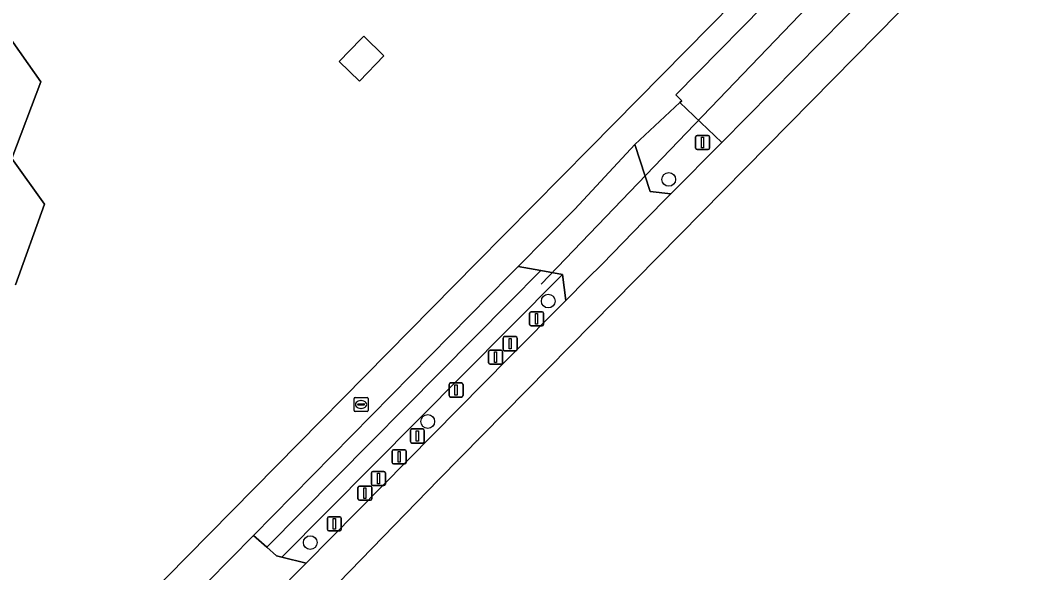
# Model space of a CAD drawing. Extents: x 162184 to 163154, y 385507 to 386516.
# Drawn here: x 162965.2 to 163037.1, y 386282.9 to 386322.1 of the extents above; entities that cross this region are included whole.
import ezdxf

# ---------------------------------------------------------------- set-up
doc = ezdxf.new("R2010")
doc.units = 0
for name, color, linetype in [('IMGEO_Afsluitpaal', 7, 'Continuous'), ('IMGEO_Boom', 7, 'Continuous'), ('IMGEO_Brandkraan', 7, 'Continuous'), ('IMGEO_Duiker', 7, 'Continuous'), ('IMGEO_Erf', 7, 'Continuous'), ('IMGEO_Groenvoorziening', 7, 'Continuous'), ('IMGEO_Lichtmast', 7, 'Continuous'), ('IMGEO_Pand', 7, 'Continuous'), ('IMGEO_Parkeervlak_halfverhard', 7, 'Continuous'), ('IMGEO_Rijbaan_lokaal_open', 7, 'Continuous'), ('IMGEO_Voetpad_open', 7, 'Continuous'), ('IMGEO_Waterloop', 7, 'Continuous')]:
    doc.layers.add(name, color=color, linetype=linetype)

msp = doc.modelspace()

# ---------------------------------------------------------------- linework, layer by layer
at = {"layer": 'IMGEO_Afsluitpaal'}
for p, q in [((163001.448, 386300.502), (163001.448, 386301.302)), ((163001.448, 386301.302), (163001.448, 386300.502)), ((163001.548, 386301.402), (163002.338, 386301.402)), ((163002.338, 386301.402), (163001.548, 386301.402)), ((163002.438, 386301.302), (163002.438, 386300.502)), ((163002.438, 386300.502), (163002.438, 386301.302)), ((163002.338, 386300.402), (163001.548, 386300.402)), ((163001.548, 386300.402), (163002.338, 386300.402)), ((162999.569, 386298.733), (162999.569, 386299.533)), ((162999.569, 386299.533), (162999.569, 386298.733)), ((162999.669, 386299.633), (163000.459, 386299.633)), ((163000.459, 386299.633), (162999.669, 386299.633)), ((163000.559, 386299.533), (163000.559, 386298.733)), ((163000.559, 386298.733), (163000.559, 386299.533)), ((162998.537, 386297.775), (162998.537, 386298.575)), ((162998.537, 386298.575), (162998.537, 386297.775)), ((162998.637, 386298.675), (162999.427, 386298.675)), ((162999.427, 386298.675), (162998.637, 386298.675)), ((162999.527, 386298.575), (162999.527, 386297.775)), ((162999.527, 386297.775), (162999.527, 386298.575)), ((163000.459, 386298.633), (162999.669, 386298.633)), ((162999.669, 386298.633), (163000.459, 386298.633)), ((162999.427, 386297.675), (162998.637, 386297.675)), ((162998.637, 386297.675), (162999.427, 386297.675)), ((162992.972, 386292.173), (162992.972, 386292.973)), ((162992.972, 386292.973), (162992.972, 386292.173)), ((162993.072, 386293.073), (162993.862, 386293.073)), ((162993.862, 386293.073), (162993.072, 386293.073)), ((162993.962, 386292.973), (162993.962, 386292.173)), ((162993.962, 386292.173), (162993.962, 386292.973)), ((162991.782, 386291.599), (162992.572, 386291.599)), ((162992.572, 386291.599), (162991.782, 386291.599)), ((162993.862, 386292.073), (162993.072, 386292.073)), ((162993.072, 386292.073), (162993.862, 386292.073)), ((162991.682, 386290.699), (162991.682, 386291.499)), ((162991.682, 386291.499), (162991.682, 386290.699)), ((162992.672, 386291.499), (162992.672, 386290.699)), ((162992.672, 386290.699), (162992.672, 386291.499)), ((162992.572, 386290.599), (162991.782, 386290.599)), ((162991.782, 386290.599), (162992.572, 386290.599)), ((162990.208, 386289.151), (162990.208, 386289.951)), ((162990.208, 386289.951), (162990.208, 386289.151)), ((162990.308, 386290.051), (162991.098, 386290.051)), ((162991.098, 386290.051), (162990.308, 386290.051)), ((162991.198, 386289.951), (162991.198, 386289.151)), ((162991.198, 386289.151), (162991.198, 386289.951)), ((162989.249, 386288.119), (162989.249, 386288.919)), ((162989.249, 386288.919), (162989.249, 386288.119)), ((162989.349, 386289.019), (162990.139, 386289.019)), ((162990.139, 386289.019), (162989.349, 386289.019)), ((162990.239, 386288.919), (162990.239, 386288.119)), ((162990.239, 386288.119), (162990.239, 386288.919)), ((162991.098, 386289.051), (162990.308, 386289.051)), ((162990.308, 386289.051), (162991.098, 386289.051)), ((162990.139, 386288.019), (162989.349, 386288.019)), ((162989.349, 386288.019), (162990.139, 386288.019)), ((162987.075, 386285.944), (162987.075, 386286.744)), ((162987.075, 386286.744), (162987.075, 386285.944)), ((162987.175, 386286.844), (162987.965, 386286.844)), ((162987.965, 386286.844), (162987.175, 386286.844)), ((162988.065, 386286.744), (162988.065, 386285.944)), ((162988.065, 386285.944), (162988.065, 386286.744)), ((162987.965, 386285.844), (162987.175, 386285.844)), ((162987.175, 386285.844), (162987.965, 386285.844))]:
    msp.add_line(p, q, dxfattribs=at)
for points in [[(163001.868, 386301.277), (163002.018, 386301.277), (163002.018, 386300.527), (163001.868, 386300.527), (163001.868, 386301.277)], [(162999.989, 386299.508), (163000.139, 386299.508), (163000.139, 386298.758), (162999.989, 386298.758), (162999.989, 386299.508)], [(162998.957, 386298.55), (162999.107, 386298.55), (162999.107, 386297.8), (162998.957, 386297.8), (162998.957, 386298.55)], [(162993.392, 386292.948), (162993.542, 386292.948), (162993.542, 386292.198), (162993.392, 386292.198), (162993.392, 386292.948)], [(162992.102, 386291.474), (162992.252, 386291.474), (162992.252, 386290.724), (162992.102, 386290.724), (162992.102, 386291.474)], [(162990.628, 386289.926), (162990.778, 386289.926), (162990.778, 386289.176), (162990.628, 386289.176), (162990.628, 386289.926)], [(162989.669, 386288.894), (162989.819, 386288.894), (162989.819, 386288.144), (162989.669, 386288.144), (162989.669, 386288.894)], [(162987.495, 386286.719), (162987.645, 386286.719), (162987.645, 386285.969), (162987.495, 386285.969), (162987.495, 386286.719)]]:
    msp.add_lwpolyline(points, dxfattribs=at)
for centre, start, end in [((163001.548, 386301.302), 90, 180), ((163001.548, 386301.302), 90, 180), ((163002.338, 386301.302), 0, 90), ((163002.338, 386301.302), 360, 90), ((163001.548, 386300.502), 180, 270), ((163001.548, 386300.502), 180, 270), ((163002.338, 386300.502), 270, 0), ((163002.338, 386300.502), 270, 0), ((162999.669, 386299.533), 90, 180), ((162999.669, 386299.533), 90, 180), ((163000.459, 386299.533), 0, 90), ((163000.459, 386299.533), 360, 90), ((162999.669, 386298.733), 180, 270), ((162999.669, 386298.733), 180, 270), ((163000.459, 386298.733), 270, 0), ((163000.459, 386298.733), 270, 0), ((162998.637, 386298.575), 90, 180), ((162998.637, 386298.575), 90, 180), ((162999.427, 386298.575), 0, 90), ((162999.427, 386298.575), 360, 90), ((162998.637, 386297.775), 180, 270), ((162998.637, 386297.775), 180, 270), ((162999.427, 386297.775), 270, 0), ((162999.427, 386297.775), 270, 0), ((162993.072, 386292.973), 90, 180), ((162993.072, 386292.973), 90, 180), ((162993.862, 386292.973), 0, 90), ((162993.862, 386292.973), 360, 90), ((162991.782, 386291.499), 90, 180), ((162991.782, 386291.499), 90, 180), ((162992.572, 386291.499), 0, 90), ((162992.572, 386291.499), 360, 90), ((162993.072, 386292.173), 180, 270), ((162993.072, 386292.173), 180, 270), ((162993.862, 386292.173), 270, 0), ((162993.862, 386292.173), 270, 0), ((162991.782, 386290.699), 180, 270), ((162991.782, 386290.699), 180, 270), ((162992.572, 386290.699), 270, 0), ((162992.572, 386290.699), 270, 0), ((162990.308, 386289.951), 90, 180), ((162990.308, 386289.951), 90, 180), ((162991.098, 386289.951), 0, 90), ((162991.098, 386289.951), 360, 90), ((162989.349, 386288.919), 90, 180), ((162989.349, 386288.919), 90, 180), ((162990.139, 386288.919), 0, 90), ((162990.139, 386288.919), 360, 90), ((162990.308, 386289.151), 180, 270), ((162990.308, 386289.151), 180, 270), ((162991.098, 386289.151), 270, 0), ((162991.098, 386289.151), 270, 0), ((162989.349, 386288.119), 180, 270), ((162989.349, 386288.119), 180, 270), ((162990.139, 386288.119), 270, 0), ((162990.139, 386288.119), 270, 0), ((162987.175, 386286.744), 90, 180), ((162987.175, 386286.744), 90, 180), ((162987.965, 386286.744), 0, 90), ((162987.965, 386286.744), 360, 90), ((162987.175, 386285.944), 180, 270), ((162987.175, 386285.944), 180, 270), ((162987.965, 386285.944), 270, 0), ((162987.965, 386285.944), 270, 0)]:
    msp.add_arc(centre, 0.1, start, end, dxfattribs=at)
at = {"layer": 'IMGEO_Boom'}
for centre in [(163011.334, 386310.795), (163002.773, 386302.16), (162994.209, 386293.603), (162985.863, 386285.006)]:
    msp.add_circle(centre, 0.489, dxfattribs=at)
at = {"layer": 'IMGEO_Brandkraan'}
for p, q in [((162988.968, 386294.387), (162988.968, 386295.239)), ((162989.043, 386295.313), (162989.895, 386295.313)), ((162989.969, 386295.239), (162989.969, 386294.387)), ((162989.227, 386294.807), (162989.227, 386294.819)), ((162989.665, 386294.77), (162989.267, 386294.77)), ((162989.27, 386294.856), (162989.668, 386294.856)), ((162989.479, 386294.533), (162989.454, 386294.533)), ((162989.456, 386295.093), (162989.481, 386295.093)), ((162989.711, 386294.819), (162989.711, 386294.807)), ((162989.895, 386294.313), (162989.043, 386294.313))]:
    msp.add_line(p, q, dxfattribs=at)
for points in [[(162988.968, 386294.387), (162988.968, 386295.239)], [(162989.043, 386295.313), (162989.895, 386295.313)], [(162989.969, 386295.239), (162989.969, 386294.387)], [(162989.895, 386294.313), (162989.043, 386294.313)]]:
    msp.add_lwpolyline(points, dxfattribs=at)
for centre, radius, start, end in [((162989.045, 386295.237), 0.0765, 91.55205, 178.44795), ((162989.045, 386295.237), 0.0765, 91.55205, 178.44795), ((162989.893, 386295.237), 0.0765, 1.55205, 88.44795), ((162989.893, 386295.237), 0.0765, 1.55205, 88.44795), ((162989.045, 386294.389), 0.0765, 181.55205, 268.44795), ((162989.045, 386294.389), 0.0765, 181.55205, 268.44795), ((162989.267, 386294.816), 0.0403, 85.87752, 175.75265), ((162989.264, 386294.806), 0.0366, 178.93798, 274.71019), ((162989.668, 386294.813), 0.043, 264.86636, 352.45326), ((162989.672, 386294.818), 0.0386, 1.73085, 96.63898), ((162989.893, 386294.389), 0.0765, 271.55205, 358.44795), ((162989.893, 386294.389), 0.0765, 271.55205, 358.44795)]:
    msp.add_arc(centre, radius, start, end, dxfattribs=at)
for centre, major_axis, ratio, start_param, end_param in [((162989.455, 386294.813), (-0.387, 0.002), 0.722429, 4.712389, 7.853982), ((162989.48, 386294.813), (-0.39, 0.002), 0.717154, 1.570796, 4.712389)]:
    msp.add_ellipse(centre, major_axis=major_axis, ratio=ratio, start_param=start_param, end_param=end_param, dxfattribs=at)
at = {"layer": 'IMGEO_Duiker'}
msp.add_lwpolyline([(163002.27, 386303.364), (163026.367, 386328.436)], dxfattribs=at)
at = {"layer": 'IMGEO_Erf'}
for points in [[(162925.972, 386232.4), (162928.11, 386234.369), (162936.084, 386242.543), (162940.031, 386246.528), (162959.911, 386266.582), (162977.136, 386284.048), (162997.683, 386304.871), (163005.731, 386313.003), (163017.667, 386325.124), (163028.042, 386335.652)], [(162964.285, 386321.16), (162966.715, 386317.735), (162964.65, 386312.292), (162966.968, 386309.04), (162964.912, 386303.32)]]:
    msp.add_lwpolyline(points, dxfattribs=at)
msp.add_lwpolyline([(162987.921, 386319.177), (162989.459, 386320.747), (162989.666, 386320.958), (162991.092, 386319.561), (162989.347, 386317.78)], close=True, dxfattribs=at)
at = {"layer": 'IMGEO_Groenvoorziening'}
for points in [[(163015.102, 386313.421), (163012.131, 386316.262), (163008.931, 386313.265), (163010.017, 386309.927), (163011.476, 386309.761)], [(162982.77, 386284.68), (163000, 386302.049), (163002.253, 386304.32), (163000.637, 386304.612), (163000, 386303.965), (162981.834, 386285.52)], [(163000, 386298.143), (163004.023, 386302.19), (163003.786, 386304.043), (163000, 386300.231), (162983.845, 386283.966), (162985.559, 386283.541)]]:
    msp.add_lwpolyline(points, close=True, dxfattribs=at)
at = {"layer": 'IMGEO_Lichtmast'}
for p, q in [((163013.25, 386313.014), (163013.25, 386313.814)), ((163013.25, 386313.814), (163013.25, 386313.014)), ((163013.35, 386313.914), (163014.14, 386313.914)), ((163014.14, 386313.914), (163013.35, 386313.914)), ((163014.24, 386313.814), (163014.24, 386313.014)), ((163014.24, 386313.014), (163014.24, 386313.814)), ((163014.14, 386312.914), (163013.35, 386312.914)), ((163013.35, 386312.914), (163014.14, 386312.914)), ((162995.726, 386295.443), (162995.726, 386296.243)), ((162995.726, 386296.243), (162995.726, 386295.443)), ((162995.826, 386296.343), (162996.616, 386296.343)), ((162996.616, 386296.343), (162995.826, 386296.343)), ((162996.716, 386296.243), (162996.716, 386295.443)), ((162996.716, 386295.443), (162996.716, 386296.243)), ((162996.616, 386295.343), (162995.826, 386295.343)), ((162995.826, 386295.343), (162996.616, 386295.343))]:
    msp.add_line(p, q, dxfattribs=at)
for points in [[(163013.67, 386313.789), (163013.82, 386313.789), (163013.82, 386313.039), (163013.67, 386313.039), (163013.67, 386313.789)], [(162996.146, 386296.218), (162996.296, 386296.218), (162996.296, 386295.468), (162996.146, 386295.468), (162996.146, 386296.218)]]:
    msp.add_lwpolyline(points, dxfattribs=at)
for centre, start, end in [((163013.35, 386313.814), 90, 180), ((163013.35, 386313.814), 90, 180), ((163014.14, 386313.814), 0, 90), ((163014.14, 386313.814), 360, 90), ((163013.35, 386313.014), 180, 270), ((163013.35, 386313.014), 180, 270), ((163014.14, 386313.014), 270, 0), ((163014.14, 386313.014), 270, 0), ((162995.826, 386296.243), 90, 180), ((162995.826, 386296.243), 90, 180), ((162996.616, 386296.243), 0, 90), ((162996.616, 386296.243), 360, 90), ((162995.826, 386295.443), 180, 270), ((162995.826, 386295.443), 180, 270), ((162996.616, 386295.443), 270, 0), ((162996.616, 386295.443), 270, 0)]:
    msp.add_arc(centre, 0.1, start, end, dxfattribs=at)
at = {"layer": 'IMGEO_Pand'}
msp.add_lwpolyline([(162964.912, 386303.32), (162966.968, 386309.04), (162964.65, 386312.292), (162966.715, 386317.735), (162964.285, 386321.16)], dxfattribs=at)
msp.add_lwpolyline([(162989.347, 386317.78), (162991.092, 386319.561), (162989.666, 386320.958), (162989.459, 386320.747), (162987.921, 386319.177)], close=True, dxfattribs=at)
at = {"layer": 'IMGEO_Parkeervlak_halfverhard'}
msp.add_lwpolyline([(163018.671, 386317.024), (163023.858, 386322.26), (163027.098, 386325.528), (163026.406, 386325.829), (163023.932, 386328.264), (163020.076, 386324.285), (163019.643, 386324.727), (163011.834, 386316.804), (163012.258, 386316.381), (163012.131, 386316.262), (163015.102, 386313.421)], close=True, dxfattribs=at)
at = {"layer": 'IMGEO_Rijbaan_lokaal_open'}
for points in [[(162926.188, 386218.715), (162994.999, 386289.478), (163145.974, 386442.657)], [(163037.27, 386335.915), (163027.098, 386325.528), (163023.858, 386322.26), (163018.671, 386317.024), (163015.102, 386313.421), (163011.476, 386309.761), (163009.549, 386307.811), (163006.627, 386304.81), (163005.548, 386303.724), (163004.023, 386302.19), (163000, 386298.143), (162985.559, 386283.541), (162980.87, 386278.8)]]:
    msp.add_lwpolyline(points, dxfattribs=at)
at = {"layer": 'IMGEO_Voetpad_open'}
msp.add_lwpolyline([(162964.276, 386262.048), (162965.999, 386263.763), (162962.979, 386266.733), (162978.545, 386282.186), (162981.834, 386285.52), (163000, 386303.965), (163000.637, 386304.612), (163004.662, 386308.678), (163008.931, 386313.265), (163012.131, 386316.262), (163012.258, 386316.381), (163011.834, 386316.804), (163019.643, 386324.727), (163020.076, 386324.285), (163023.932, 386328.264), (163035.921, 386340.641), (163034.43, 386342.186), (163028.042, 386335.652), (163017.667, 386325.124), (163005.731, 386313.003), (162997.683, 386304.871), (162977.136, 386284.048), (162959.911, 386266.582)], dxfattribs=at)
for points in [[(163009.549, 386307.811), (163011.476, 386309.761), (163010.017, 386309.927), (163008.931, 386313.265), (163004.662, 386308.678), (163000.637, 386304.612), (163002.253, 386304.32), (163003.786, 386304.043), (163004.023, 386302.19), (163005.548, 386303.724), (163006.627, 386304.81)], [(162981.834, 386285.52), (162978.545, 386282.186), (162979.492, 386281.369), (162980.176, 386280.78), (162980.308, 386280.404), (162980.87, 386278.8), (162985.559, 386283.541), (162983.845, 386283.966), (162983.459, 386284.062), (162982.77, 386284.68)]]:
    msp.add_lwpolyline(points, close=True, dxfattribs=at)
at = {"layer": 'IMGEO_Waterloop'}
msp.add_lwpolyline([(163000, 386300.231), (163003.786, 386304.043), (163002.253, 386304.32), (163000, 386302.049), (162982.77, 386284.68), (162983.459, 386284.062), (162983.845, 386283.966)], close=True, dxfattribs=at)

doc.saveas('drawing.dxf')
